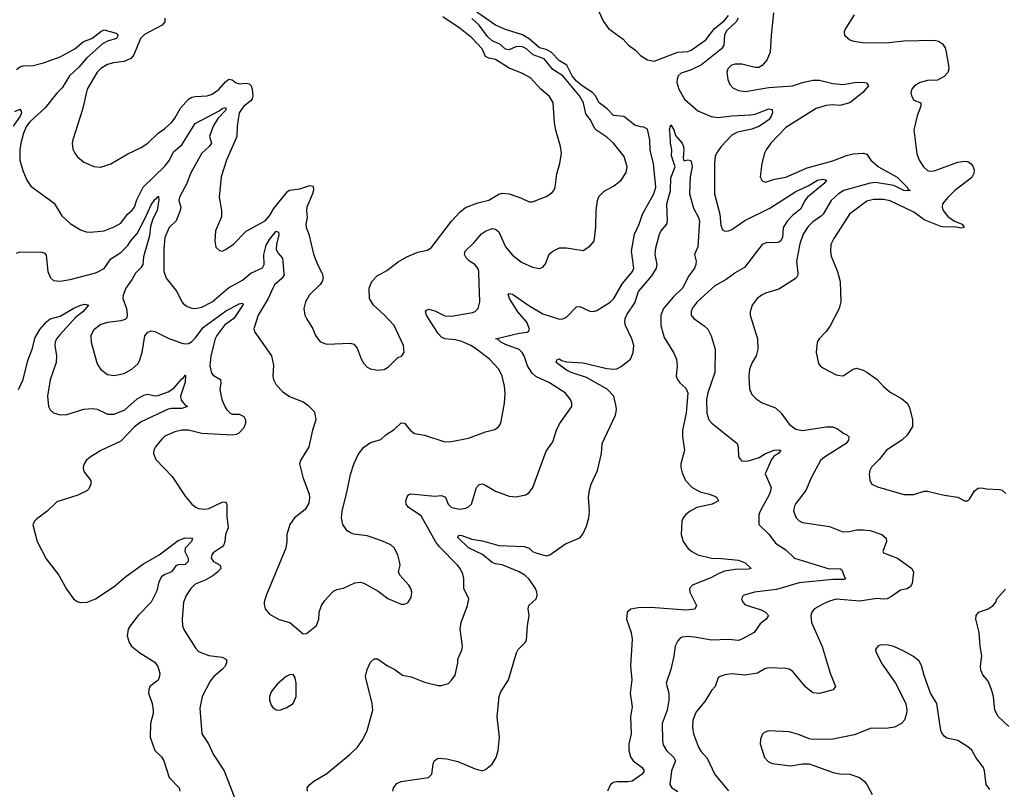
# Model space of a CAD drawing. Header units: inches. Extents: x 1173000 to 1307049, y 522583 to 678455.
# Tile 393 of 617: x 1273010 to 1278846, y 586941 to 591502. Entities that reach past the tile are written whole.
import ezdxf

# ---------------------------------------------------------------- set-up
doc = ezdxf.new("R2010")
doc.units = ezdxf.units.IN
doc.header["$MEASUREMENT"] = 0
doc.layers.add('B2578', color=7, linetype='Continuous')
doc.layers.add('B2579', color=7, linetype='Continuous')

msp = doc.modelspace()

# ---------------------------------------------------------------- linework, layer by layer
at = {"layer": 'B2578', "color": 5}
for points, elevation in [([(1273180, 590000), (1273191.8, 589971.8), (1273210, 589957.1), (1273250, 589953.1), (1273310, 589962.4), (1273452.7, 590000)], 840), ([(1273696.4, 590000), (1273676.8, 589963.2), (1273639.1, 589910), (1273622.8, 589870), (1273621.1, 589850), (1273643.8, 589790), (1273647.7, 589752.3), (1273644.5, 589735.5), (1273634.4, 589725.6), (1273610, 589716.2), (1273530, 589708), (1273490, 589694.7), (1273450, 589664.2), (1273431.7, 589630), (1273432.8, 589590), (1273440.9, 589560.9), (1273470, 589462.8), (1273488.2, 589430), (1273530, 589399.5), (1273570, 589392.2), (1273630, 589404.9), (1273674.7, 589430), (1273710, 589462.6), (1273719.9, 589480.1), (1273735, 589530), (1273751.9, 589628.1), (1273770, 589650.3), (1273790, 589656.9), (1273810, 589654.9), (1273890, 589615.4), (1273970, 589585.2), (1273990, 589580.7), (1274010, 589582.9), (1274030, 589594), (1274050, 589615.4), (1274099.9, 589680.1), (1274230, 589774.8), (1274310, 589818), (1274330, 589821.6), (1274334.1, 589814.1), (1274278.7, 589730), (1274226.5, 589693.5), (1274178.5, 589630), (1274168.4, 589610), (1274141.9, 589510), (1274137.1, 589450), (1274146.2, 589406.2), (1274155.9, 589395.9), (1274199.6, 589370), (1274202.6, 589350), (1274196.9, 589310), (1274207.1, 589250), (1274225, 589210), (1274237.6, 589190), (1274258, 589170), (1274270, 589164.6), (1274310, 589163.8), (1274337.8, 589150), (1274348, 589130), (1274348, 589110), (1274337.7, 589082.3), (1274308.2, 589051.8), (1274295.8, 589044.2), (1274270, 589038.6), (1274090, 589049.8), (1274010, 589068.7), (1273971.3, 589068.7), (1273930, 589059.8), (1273870, 589032.8), (1273850, 589014.5), (1273814.9, 588970), (1273804.4, 588950), (1273802.4, 588930), (1273815.8, 588895.8), (1273914.3, 588794.3), (1273990, 588678.8), (1274030.6, 588630.6), (1274053.2, 588613.2), (1274070, 588604.9), (1274110, 588601.3), (1274130, 588605.3), (1274210, 588643.2), (1274230, 588643.8), (1274237.8, 588630), (1274237.5, 588557.5), (1274245.2, 588490), (1274230.2, 588450), (1274226.2, 588410), (1274219.6, 588390), (1274210, 588378.3), (1274157.3, 588342.7), (1274148.9, 588330), (1274145.7, 588310), (1274159.1, 588290), (1274198.4, 588270), (1274201.1, 588250), (1274185, 588230), (1274154.2, 588205.8), (1274110, 588180.8), (1274050, 588157.2), (1274023.6, 588130), (1273997, 588090), (1273980.3, 588050), (1273972, 587950), (1273975.3, 587910), (1273984.5, 587884.5), (1274054.7, 587774.7), (1274070, 587758), (1274130, 587733.1), (1274210, 587724.9), (1274235.5, 587710), (1274235.8, 587690), (1274228.4, 587670), (1274210.4, 587650), (1274160.3, 587610), (1274139, 587581), (1274092.2, 587490), (1274077.7, 587422.3), (1274088.5, 587270), (1274128, 587210), (1274157.1, 587150), (1274221.6, 587050), (1274299.1, 586850)], 840), ([(1273867.7, 590000), (1273878.4, 589970), (1273940.3, 589890), (1273970, 589830.5), (1273979.7, 589819.7), (1274003, 589803), (1274030, 589793.1), (1274050.3, 589790.3), (1274090, 589798.6), (1274151.1, 589830), (1274247.8, 589912.2), (1274330, 589958.9), (1274380.2, 589999.8), (1274380.7, 590000)], 860), ([(1274576.4, 590000), (1274577.4, 589990), (1274564.7, 589970), (1274520.9, 589930), (1274509.4, 589910), (1274482, 589850), (1274422.7, 589750), (1274397.6, 589670), (1274403, 589650), (1274503.1, 589510), (1274513.8, 589453.8), (1274510.4, 589390), (1274514.4, 589370), (1274530, 589337.3), (1274570, 589295.5), (1274610, 589268.2), (1274690, 589238), (1274718.3, 589218.3), (1274757.1, 589177.1), (1274764.9, 589130), (1274745.5, 589070), (1274723, 588970), (1274673.4, 588890), (1274667.7, 588870), (1274687.2, 588790), (1274724.9, 588690), (1274727.4, 588670), (1274723.4, 588636.6), (1274701.1, 588598.9), (1274639.1, 588550), (1274610.5, 588510), (1274592.7, 588450), (1274592.7, 588410), (1274586.4, 588370), (1274470.5, 588090), (1274458, 588050), (1274458.5, 588038.5), (1274464.9, 588010), (1274490, 587979.1), (1274547.1, 587947.1), (1274611.3, 587930), (1274690, 587862), (1274710, 587864.7), (1274770, 587911), (1274782.9, 587950), (1274785.1, 587990), (1274798.7, 588030), (1274819.3, 588060.7), (1274857.4, 588102.6), (1274870, 588114.9), (1274890, 588124.4), (1274930, 588133.7), (1274995.3, 588164.7), (1275030, 588168.9), (1275050, 588162), (1275134.9, 588114.9), (1275192.5, 588072.5), (1275270, 588037.3), (1275290, 588038.8), (1275310, 588046.8), (1275330, 588078), (1275334.7, 588110), (1275328, 588130), (1275315.8, 588150), (1275262.9, 588210), (1275255.1, 588230), (1275264.5, 588270), (1275261.6, 588290), (1275251.5, 588330), (1275230, 588372.7), (1275210, 588389.5), (1275150, 588416.3), (1275070, 588442.4), (1274990, 588453.3), (1274970, 588460.5), (1274950, 588472.3), (1274925.6, 588510), (1274916.9, 588550), (1274920.5, 588590), (1274951.5, 588710), (1274970, 588806), (1274990, 588867.3), (1275015.5, 588924.5), (1275050, 588968), (1275090, 588997.1), (1275150, 589013.4), (1275179.1, 589040.9), (1275230, 589072.2), (1275270, 589112.4), (1275291.4, 589111.4), (1275327.1, 589067.1), (1275350, 589050.4), (1275410, 589039.6), (1275530, 589000.3), (1275570, 589002.6), (1275670, 589022.6), (1275770, 589060.3), (1275826.6, 589073.4), (1275849.4, 589090), (1275860.7, 589110), (1275884, 589230), (1275886.5, 589286.5), (1275882.4, 589330), (1275869.5, 589389.5), (1275849.5, 589430), (1275793.6, 589490), (1275716.9, 589550), (1275683.5, 589570), (1275630, 589594.7), (1275590, 589604.5), (1275530.4, 589610.4), (1275510, 589620.3), (1275490, 589642.8), (1275446.2, 589710), (1275421.3, 589750), (1275415.1, 589770), (1275420.1, 589779.9), (1275432.9, 589787.1), (1275470, 589775.6), (1275530, 589746.4), (1275570, 589744.7), (1275693.9, 589766.1), (1275710, 589773), (1275727, 589790), (1275737.4, 589830), (1275731.3, 590000)], 860), ([(1274801.9, 590000), (1274807.6, 589970), (1274803.1, 589950), (1274790, 589931.6), (1274728, 589872), (1274703.1, 589830), (1274693.7, 589790), (1274700.3, 589750), (1274710.3, 589730), (1274747, 589670), (1274763.7, 589630), (1274790, 589593), (1274830, 589579.5), (1274970, 589585.5), (1274990, 589579.1), (1275010, 589554.8), (1275032.9, 589492.9), (1275050, 589464), (1275070, 589442), (1275090, 589433), (1275130, 589423.8), (1275170, 589428), (1275196.1, 589443.9), (1275250, 589497.3), (1275275.3, 589510), (1275289.4, 589530.6), (1275285.6, 589570), (1275228.6, 589688.6), (1275170, 589753.6), (1275107.3, 589810), (1275083.6, 589850), (1275080.5, 589910), (1275096.3, 589950), (1275130, 589985.3), (1275157.7, 590000)], 880), ([(1274715.3, 586930), (1274714, 586950), (1274729, 586970), (1274754, 586990), (1274830, 587035.5), (1274969.5, 587150), (1275012, 587190), (1275044.4, 587235.6), (1275069.6, 587290), (1275102.9, 587410), (1275098, 587450), (1275059.7, 587610), (1275069.7, 587650), (1275090, 587694), (1275110, 587713.4), (1275130, 587713.4), (1275190, 587672.4), (1275234, 587650), (1275278, 587618), (1275330, 587608.2), (1275410, 587575.5), (1275490, 587556.3), (1275510, 587556.3), (1275551.3, 587568.7), (1275570, 587586.8), (1275590, 587618), (1275607, 587690), (1275607.3, 587712.7), (1275630, 587764.7), (1275635.1, 587790), (1275621.3, 587890), (1275625.7, 587930), (1275663.6, 588030), (1275671.8, 588070), (1275642.6, 588130), (1275642.6, 588190), (1275636.1, 588216.1), (1275620.5, 588250), (1275604.7, 588270), (1275498.6, 588378.6), (1275473.4, 588410), (1275390, 588561.5), (1275313.7, 588610), (1275300.5, 588630), (1275298.7, 588650), (1275305.6, 588674.4), (1275314.3, 588685.7), (1275328.4, 588691.6), (1275470, 588678.9), (1275510, 588682.3), (1275532.9, 588672.9), (1275549, 588630), (1275570, 588610.4), (1275618.3, 588601.7), (1275653.4, 588606.6), (1275670, 588614), (1275687.6, 588630), (1275717.6, 588730), (1275733.1, 588746.9), (1275750, 588750.3), (1275770, 588742.6), (1275830, 588707.2), (1275910, 588678.7), (1275950, 588673.7), (1276010, 588686.4), (1276030, 588700.5), (1276051.6, 588730), (1276130, 588944), (1276170, 588999.1), (1276190.8, 589069.2), (1276210, 589107.3), (1276282, 589210), (1276282.9, 589230), (1276274.5, 589250), (1276242.4, 589290), (1276149.7, 589350), (1276070, 589387.2), (1276046.8, 589406.8), (1276020.2, 589450), (1276000.2, 589510), (1275988.5, 589530), (1275970, 589547.4), (1275890, 589577.2), (1275861.5, 589590), (1275845.8, 589605.8), (1275829.2, 589610), (1275970, 589643.9), (1276017.2, 589650), (1276026.1, 589653.9), (1276031.8, 589668.2), (1276016.5, 589710), (1275961.8, 589770), (1275912, 589850), (1275904.9, 589875.1), (1275910, 589878.7), (1275930, 589874.2), (1276027.5, 589807.5), (1276110, 589759.5), (1276210, 589726.9), (1276230, 589728.1), (1276250, 589739), (1276310, 589799.3), (1276330, 589801.6), (1276390, 589774), (1276410, 589773.4), (1276430, 589777.6), (1276510, 589827.4), (1276530.5, 589849.5), (1276582.3, 589937.7), (1276633.2, 590000)], 840), ([(1275220.5, 586930), (1275226, 586950), (1275244.7, 586975.3), (1275270, 586987.8), (1275433.2, 587010), (1275453.3, 587030), (1275459.6, 587090), (1275466.6, 587110), (1275490, 587125.5), (1275542, 587122), (1275606.2, 587106.2), (1275710, 587062), (1275750, 587050.5), (1275770, 587058), (1275809.5, 587090), (1275834, 587130), (1275845.4, 587170), (1275854.2, 587250), (1275840.4, 587370), (1275852.6, 587490), (1275862.4, 587517.6), (1275906.3, 587590), (1275953.7, 587750), (1275965.1, 587770), (1276006.6, 587810), (1276014.6, 587825.4), (1276019.2, 587910), (1276029.9, 587970), (1276024.1, 588010), (1276027.1, 588030), (1276070.7, 588069.3), (1276076.6, 588090), (1276075.4, 588110), (1276067.7, 588130), (1276030, 588186.9), (1276003.4, 588210), (1275970, 588230.4), (1275870, 588272), (1275830, 588276.4), (1275810, 588284.5), (1275752.6, 588332.6), (1275670, 588371.6), (1275606, 588434), (1275612.5, 588447.5), (1275630, 588444.2), (1275690, 588423.9), (1275752.5, 588412.5), (1275850, 588386), (1276000.7, 588380.7), (1276030.2, 588370.2), (1276050, 588350.6), (1276070, 588341.6), (1276130, 588324), (1276152.3, 588330), (1276243.9, 588396.1), (1276329.8, 588430.2), (1276347.7, 588452.3), (1276370, 588500.7), (1276383.9, 588550), (1276387.4, 588590), (1276380.7, 588670), (1276386.6, 588713.4), (1276396.8, 588750), (1276435.4, 588830), (1276457.6, 588930), (1276462.9, 588990), (1276542, 589158), (1276546.8, 589190), (1276544.2, 589210), (1276530.4, 589270), (1276492.2, 589312.2), (1276370, 589382.3), (1276278.4, 589410), (1276250, 589425.3), (1276189.6, 589470), (1276193.6, 589486.4), (1276210, 589492.4), (1276221.7, 589481.7), (1276250, 589474.4), (1276350, 589467.8), (1276490, 589433.8), (1276530, 589430.2), (1276550, 589433.6), (1276574.4, 589445.6), (1276630.5, 589489.5), (1276645.8, 589530), (1276648.9, 589570), (1276637.9, 589610), (1276600.7, 589690), (1276595.9, 589710), (1276598, 589730), (1276610, 589756.6), (1276656.3, 589823.7), (1276677.7, 589890), (1276756.3, 589983.7), (1276766.3, 590000)], 820), ([(1276988.6, 590000), (1276976.5, 589983.5), (1276939, 589910), (1276882.2, 589857.8), (1276825.2, 589790), (1276810.8, 589750), (1276810.1, 589690), (1276830, 589619.1), (1276884.2, 589530), (1276903.1, 589490), (1276906.3, 589450), (1276901.2, 589390), (1276907.8, 589370), (1276922.6, 589350), (1276958.2, 589318.2), (1276969.3, 589290), (1276960.8, 589170), (1276938, 589070), (1276938.8, 589030), (1276950.2, 588950), (1276929.2, 588870), (1276928.3, 588848.3), (1276936, 588816), (1276956.9, 588770), (1276995.3, 588730), (1277043.5, 588703.5), (1277090, 588692.8), (1277130, 588677.3), (1277142.4, 588670), (1277152.4, 588650), (1277114, 588630), (1277022.6, 588610), (1276982.8, 588590), (1276957.8, 588570), (1276942.3, 588550), (1276934.6, 588530), (1276930.3, 588450), (1276943.1, 588410), (1276970, 588370.4), (1276994, 588350), (1277030, 588331.2), (1277110, 588310.1), (1277170, 588309.5), (1277270, 588298.6), (1277310, 588282.4), (1277346, 588250), (1277330, 588245.7), (1277250, 588244.1), (1277186.9, 588233.1), (1277150, 588218.8), (1277110, 588195.5), (1276998.4, 588150), (1276979.5, 588130), (1276980.9, 588110), (1277021.6, 588030), (1277011.4, 588008.6), (1276957.7, 588002.3), (1276750, 588019.3), (1276676.4, 588016.4), (1276631.9, 588008.1), (1276610.2, 587990), (1276606.3, 587950), (1276634.2, 587870), (1276639.1, 587830), (1276631, 587670), (1276638.2, 587590), (1276627.3, 587510), (1276640.2, 587430), (1276629.4, 587370.6), (1276634.5, 587270), (1276619.3, 587210), (1276619.3, 587170), (1276630, 587133), (1276645.3, 587110), (1276698.3, 587070), (1276711.8, 587050), (1276698.3, 587030), (1276639.5, 586990), (1276614.8, 586985.2), (1276550, 586984.4), (1276530, 586980.6), (1276510.9, 586970), (1276494.2, 586930)], 820), ([(1277248.4, 590000), (1277198, 589962), (1277130, 589924.4), (1277026, 589830), (1276996.5, 589790), (1276990.3, 589770), (1276990.3, 589750), (1277005.3, 589730), (1277067.7, 589687.7), (1277088.3, 589668.3), (1277109.2, 589629.2), (1277131.3, 589550), (1277130.9, 589410), (1277088.8, 589290), (1277079.8, 589250), (1277081.6, 589170), (1277094.3, 589130), (1277112, 589110), (1277263, 588990), (1277268.2, 588970), (1277270.3, 588910.3), (1277288.2, 588888.2), (1277310, 588885), (1277330, 588888.1), (1277392.2, 588907.8), (1277431.2, 588930), (1277480.7, 588950), (1277510, 588953.5), (1277521.6, 588950), (1277506.4, 588930), (1277482.6, 588917.4), (1277465.4, 588894.6), (1277428.6, 588810), (1277463.1, 588730), (1277460.8, 588710), (1277454.4, 588690), (1277398.3, 588590), (1277391.7, 588570), (1277390.6, 588510), (1277450, 588453.7), (1277490, 588398.7), (1277550, 588359.6), (1277601.5, 588310), (1277808, 588248), (1277870.5, 588250), (1277881.8, 588241.8), (1277897.8, 588197.8), (1277905.5, 588190), (1277896.5, 588183.5), (1277830, 588185.2), (1277630, 588163.8), (1277494.9, 588125.1), (1277364.7, 588110), (1277298.8, 588090), (1277288, 588070), (1277295.5, 588050), (1277310, 588033.4), (1277404.1, 588004.1), (1277430.5, 587990), (1277447.7, 587970), (1277433.4, 587950), (1277397.8, 587922.2), (1277363.2, 587870), (1277290, 587829.8), (1277270, 587822.9), (1277210, 587829.1), (1277110, 587823.8), (1277010, 587843.2), (1276970, 587846.4), (1276936.9, 587843.1), (1276923.7, 587836.3), (1276910, 587820.9), (1276895.3, 587790), (1276887.8, 587730), (1276868.2, 587650), (1276840.8, 587570), (1276856.9, 587510), (1276857.2, 587470), (1276847.3, 587410), (1276817.5, 587330), (1276818.8, 587230), (1276823.7, 587203.7), (1276843.2, 587170), (1276887.3, 587130), (1276896.6, 587110), (1276873, 587050), (1276863.6, 586970), (1276874.9, 586950), (1276910, 586928.7)], 840), ([(1277621.6, 590000), (1277622.6, 589990), (1277612.2, 589970), (1277510, 589904.2), (1277430, 589881), (1277410, 589871), (1277380.3, 589850), (1277352, 589810), (1277338.4, 589770), (1277339.5, 589750), (1277382, 589610), (1277384.4, 589550), (1277374.9, 589510), (1277350.3, 589470), (1277335.6, 589430), (1277331.6, 589388.4), (1277335.1, 589315.1), (1277350, 589280.5), (1277374.4, 589254.4), (1277411.2, 589231.2), (1277490, 589201.7), (1277522.3, 589170), (1277570, 589104.9), (1277610, 589074.9), (1277650, 589066.9), (1277790, 589088.2), (1277829.1, 589089.1), (1277857.8, 589077.8), (1277894, 589050), (1277910, 589043.6), (1277923.6, 589030), (1277922.8, 589010), (1277907.8, 588990), (1277780.3, 588910), (1277756, 588890), (1277702, 588790), (1277669.3, 588710.7), (1277610, 588635.1), (1277601.8, 588618.2), (1277596.9, 588590), (1277611.7, 588550), (1277630, 588532.9), (1277650, 588522.6), (1277810, 588498), (1277887.7, 588467.7), (1277928.9, 588468.9), (1277970, 588478.6), (1278010, 588479.2), (1278050, 588475.2), (1278120.7, 588450), (1278144.9, 588430), (1278147.2, 588410), (1278125.5, 588350), (1278130, 588342.8), (1278213.4, 588310), (1278298, 588250), (1278307.2, 588227.2), (1278298.6, 588161.4), (1278290, 588142), (1278270.3, 588129.7), (1278230, 588120.5), (1278177.4, 588082.6), (1278150.8, 588070), (1278130, 588067), (1278090, 588070.7), (1277990, 588056.8), (1277850, 588068.5), (1277810, 588056.4), (1277770, 588037.4), (1277720.7, 588010), (1277706, 587994), (1277698.4, 587970), (1277703.7, 587930), (1277766.6, 587786.6), (1277813.7, 587630), (1277846, 587550), (1277831, 587530), (1277750, 587508), (1277710, 587513.3), (1277670, 587547.2), (1277590, 587641.1), (1277570, 587652.8), (1277550, 587657.4), (1277450, 587660.9), (1277425.5, 587654.5), (1277382, 587630), (1277310, 587617.4), (1277230, 587625.4), (1277190, 587619.7), (1277161, 587610), (1277150, 587601.2), (1277132.4, 587550), (1277110, 587527.3), (1277070, 587461.6), (1277019.8, 587400.2), (1276999.2, 587350), (1276997.2, 587310), (1277003.2, 587270), (1277032.4, 587190), (1277046.7, 587166.7), (1277084.5, 587124.5), (1277129.4, 587029.4), (1277211.3, 586931.3)], 860), ([(1277859.5, 590000), (1277872.6, 589950), (1277877.4, 589830), (1277867, 589790), (1277813.1, 589686.9), (1277790, 589654), (1277748.2, 589610), (1277737.1, 589590), (1277730.5, 589530), (1277745.1, 589465.1), (1277754.8, 589450), (1277770, 589439.1), (1277850, 589398), (1277870, 589392.4), (1277890, 589390.4), (1277950, 589430.5), (1277970, 589436.4), (1278010, 589425.3), (1278030, 589413.4), (1278092.2, 589370), (1278130, 589328.4), (1278170, 589294.4), (1278237.1, 589257.1), (1278270.2, 589230.2), (1278284.4, 589204.4), (1278301.3, 589130), (1278301.3, 589090), (1278270, 589039.5), (1278239.1, 589010), (1278148, 588950), (1278104.5, 588895.5), (1278059.5, 588850), (1278048.2, 588830), (1278043.8, 588810), (1278048.2, 588770), (1278060.7, 588750), (1278093.3, 588733.3), (1278250, 588688.4), (1278310, 588688), (1278370, 588708), (1278390, 588708.2), (1278490, 588683.8), (1278570, 588673), (1278610, 588650.8), (1278630, 588651), (1278640.2, 588659.8), (1278669.6, 588710.4), (1278690, 588724.9), (1278710, 588728), (1278741.1, 588721.1), (1278817.8, 588717.8), (1278832.7, 588712.7), (1278854.7, 588694.7)], 880), ([(1273003.4, 589310), (1273030.3, 589369.7), (1273058.2, 589481.8), (1273084.6, 589550), (1273101.2, 589618.8), (1273130, 589666.3), (1273170, 589712.6), (1273190, 589728.3), (1273250, 589745.7), (1273330, 589792.9), (1273369.4, 589810), (1273395.6, 589815.6), (1273417.3, 589810), (1273384.4, 589770), (1273341.7, 589738.3), (1273246.8, 589633.2), (1273228.1, 589610), (1273219.5, 589590), (1273217.4, 589570), (1273227.8, 589510), (1273225.8, 589470), (1273190, 589367.6), (1273174.6, 589270), (1273180.9, 589210), (1273190, 589188.9), (1273210, 589171.5), (1273250, 589160.2), (1273290, 589162), (1273390, 589193.6), (1273441.8, 589198.2), (1273470, 589193.6), (1273530, 589164.8), (1273570, 589163.6), (1273633.8, 589190), (1273705.9, 589254.1), (1273750, 589278), (1273770, 589282.8), (1273810, 589273), (1273830, 589274), (1273890, 589295.5), (1273922.5, 589317.5), (1273970, 589374.4), (1273981, 589379), (1273990, 589395.8), (1273993.1, 589393.1), (1273990, 589352.7), (1273962, 589270), (1273966.3, 589246.3), (1273990, 589218), (1274004.9, 589210), (1273970, 589197.5), (1273910, 589197.8), (1273890, 589193.3), (1273730, 589118.7), (1273690.1, 589089.9), (1273610, 589005), (1273490, 588948.1), (1273426.7, 588910), (1273403.6, 588890), (1273391.2, 588870), (1273386.2, 588850), (1273388.6, 588830), (1273395.9, 588815.9), (1273431, 588770), (1273431, 588750), (1273418.7, 588721.3), (1273407.3, 588710), (1273355.4, 588684.6), (1273230, 588644.7), (1273172.2, 588590), (1273110, 588541.7), (1273098.3, 588530), (1273087.4, 588507.4), (1273113.7, 588410), (1273167.7, 588307.7), (1273240.9, 588210), (1273286.6, 588126.6), (1273328.4, 588070), (1273350, 588054.4), (1273370, 588048.9), (1273410.3, 588050.3), (1273459.7, 588070), (1273570, 588142.6), (1273638.9, 588201.1), (1273743.2, 588276.8), (1273837.3, 588330), (1273950, 588414.6), (1273990, 588430.5), (1274034.4, 588430), (1274029.1, 588410), (1273991.2, 588370), (1273988.8, 588350), (1274008.3, 588310), (1274008.6, 588290), (1273990, 588272.7), (1273950, 588271.9), (1273934.4, 588265.6), (1273910, 588228.9), (1273870, 588213.3), (1273850, 588199.1), (1273835.5, 588170), (1273823.6, 588116.4), (1273789.3, 588050.7), (1273711.2, 587970), (1273664.9, 587910), (1273653.7, 587890), (1273646.4, 587850), (1273659.3, 587810), (1273672.7, 587790), (1273721.6, 587750), (1273810, 587694.3), (1273829.3, 587669.3), (1273839.6, 587630), (1273837, 587603), (1273830, 587587.8), (1273780.5, 587550), (1273774.4, 587530), (1273772.7, 587510), (1273795.3, 587450), (1273800.3, 587410), (1273800.3, 587390), (1273786, 587330), (1273782.3, 587250), (1273810.4, 587170.4), (1273850, 587133), (1273863.6, 587110), (1273895.6, 587010), (1273954.7, 586950), (1273959.6, 586930)], 820), ([(1278872.7, 587312.7), (1278810, 587371.5), (1278789.8, 587410), (1278782, 587490), (1278770, 587532), (1278750, 587580.9), (1278718.5, 587618.5), (1278706.1, 587646.1), (1278704, 587670), (1278712.1, 587732.1), (1278702.9, 587790), (1278697.6, 587870), (1278677, 587950), (1278679.5, 587970), (1278694.5, 587990), (1278750, 588010.4), (1278779.5, 588030), (1278795.1, 588050), (1278801.2, 588070), (1278853, 588127)], 860), ([(1278759.6, 586939.6), (1278738.2, 586970), (1278728.5, 587050), (1278722.2, 587070), (1278677.6, 587130), (1278653.1, 587173.1), (1278630, 587193.3), (1278570, 587229.2), (1278504.7, 587244.7), (1278490, 587255.1), (1278475.4, 587275.4), (1278469.7, 587290), (1278446.6, 587450), (1278407.8, 587510), (1278370, 587615.3), (1278354.3, 587674.3), (1278340.5, 587700.5), (1278307.6, 587727.6), (1278250, 587760.5), (1278190, 587788), (1278150, 587796.4), (1278110, 587795.1), (1278096, 587790), (1278082, 587770), (1278084.5, 587755.5), (1278122, 587682), (1278200.4, 587570), (1278261.3, 587450), (1278268.8, 587410), (1278266, 587390), (1278253.4, 587350), (1278236.3, 587330), (1278194.8, 587310), (1278156.9, 587303.1), (1278050, 587301.1), (1277957.1, 587262.9), (1277830, 587238.9), (1277710, 587236.3), (1277690, 587239.7), (1277626.1, 587266.1), (1277570, 587282), (1277450, 587287.3), (1277422.8, 587277.2), (1277412.7, 587267.3), (1277401.1, 587238.9), (1277398, 587210), (1277423.8, 587130), (1277446.1, 587106.1), (1277470, 587093.7), (1277580.5, 587079.5), (1277650, 587092.4), (1277690, 587092), (1277837.8, 587037.8), (1277870, 587032.3), (1277930, 587031), (1277988.2, 587010), (1278014.9, 586990), (1278030, 586970.4), (1278062.4, 586910)], 880)]:
    msp.add_lwpolyline(points, dxfattribs=dict(at, elevation=elevation))
at = {"layer": 'B2578', "color": 5, "elevation": 860}
msp.add_lwpolyline([(1274630, 587622), (1274610, 587619), (1274590, 587609), (1274535.2, 587564.8), (1274500.9, 587519.1), (1274490.7, 587490), (1274490.7, 587470), (1274499.8, 587439.8), (1274507.9, 587427.9), (1274530, 587411), (1274550, 587410.8), (1274590, 587424), (1274631.5, 587448.5), (1274649.3, 587490), (1274649.2, 587570), (1274642, 587602)], close=True, dxfattribs=at)
at = {"layer": 'B2579', "color": 5}
for points, elevation in [([(1275157.7, 590000), (1275185.3, 590014.7), (1275254, 590066), (1275304, 590096), (1275370, 590123.2), (1275424, 590136), (1275449.3, 590150), (1275570, 590308.2), (1275618.2, 590361.8), (1275651.9, 590388.1), (1275724.5, 590415.5), (1275790, 590432.8), (1275850, 590467), (1275870, 590473.7), (1275910, 590470.4), (1275984.8, 590444.8), (1276030, 590423), (1276050, 590422.4), (1276130, 590454.9), (1276163.9, 590476.1), (1276175.6, 590490), (1276183.5, 590510), (1276192.7, 590587.3), (1276212, 590650), (1276220.7, 590710), (1276215.6, 590750), (1276187, 590847), (1276179.2, 590890), (1276171.1, 591010), (1276150, 591045.6), (1276098.9, 591090), (1276037.5, 591157.5), (1275985.4, 591185.4), (1275910, 591214.2), (1275830, 591266.3), (1275790, 591272.9), (1275770, 591283.1), (1275751.1, 591330), (1275690, 591393.8), (1275620.4, 591450), (1275518.2, 591518.2)], 880), ([(1276633.2, 590000), (1276641.4, 590010), (1276649.8, 590030), (1276635.7, 590130), (1276652.9, 590230), (1276682.4, 590290), (1276701.1, 590350), (1276768.8, 590470), (1276779.5, 590510), (1276766.5, 590650), (1276746.5, 590726.5), (1276745.6, 590790), (1276730, 590852.1), (1276710, 590865.4), (1276690, 590866.4), (1276656.4, 590876.4), (1276590, 590928.7), (1276530, 590934.9), (1276492.5, 590972.5), (1276443.8, 591010), (1276422.2, 591050), (1276404.1, 591070), (1276350, 591105.3), (1276310, 591138), (1276284.5, 591170), (1276252, 591232), (1276210, 591258.5), (1276159.5, 591310), (1276130, 591324.3), (1276090, 591334.1), (1276030, 591388.6), (1275990, 591412.8), (1275890, 591443.2), (1275830, 591469.3), (1275685.9, 591570)], 840), ([(1276438.5, 591558.5), (1276470, 591490.8), (1276500.7, 591450), (1276586.3, 591386.3), (1276619.1, 591350), (1276660.4, 591320.4), (1276690, 591289.1), (1276730, 591263.1), (1276770, 591256.5), (1276910, 591308.3), (1276970, 591312.8), (1276990, 591320.2), (1277077, 591383), (1277128.1, 591450), (1277184.7, 591495.3), (1277210, 591527)], 840), ([(1277477.8, 591542.2), (1277463.2, 591410), (1277458.8, 591310), (1277438, 591262), (1277410.2, 591229.8), (1277390, 591219.1), (1277370, 591218.2), (1277290, 591238), (1277250, 591237.8), (1277228.3, 591231.7), (1277207.4, 591210), (1277201.7, 591190), (1277206.4, 591146.4), (1277218.3, 591118.3), (1277237.1, 591097.1), (1277270, 591082), (1277310, 591075.9), (1277450, 591099.7), (1277590, 591110.2), (1277650, 591130.2), (1277710, 591143.8), (1277750, 591142.7), (1277830, 591123.2), (1277890, 591118.5), (1277958, 591130), (1278011.1, 591131.1), (1278028, 591128), (1278040.7, 591110), (1278006.4, 591070), (1277930.1, 591009.9), (1277870, 590994.1), (1277830, 590996.5), (1277790, 590992.9), (1277730, 590974.6), (1277550, 590862.8), (1277462.6, 590770), (1277434, 590730), (1277424.4, 590710), (1277408.2, 590650), (1277398.8, 590570), (1277410, 590546), (1277430, 590539.1), (1277484.2, 590555.8), (1277550, 590567.8), (1277676.5, 590623.5), (1277830, 590664.4), (1277910, 590697), (1277950, 590706.6), (1278010, 590711.2), (1278030, 590705.3), (1278054.2, 590670), (1278100.9, 590630), (1278210, 590568), (1278269.2, 590510), (1278275.8, 590495.8), (1278287.3, 590490), (1278270, 590486.6), (1278250, 590489.4), (1278190, 590518.2), (1278082.5, 590537.5), (1278050, 590533.8), (1277894.4, 590490), (1277863, 590470), (1277819.2, 590430), (1277772.3, 590350), (1277761.4, 590338.6), (1277710, 590303.4), (1277683, 590277), (1277652.9, 590230), (1277634, 590174), (1277614.8, 590070), (1277621.6, 590000)], 860), ([(1277954.9, 591530), (1277904, 591450), (1277896, 591430), (1277898, 591410), (1277930, 591382.8), (1277953.7, 591373.7), (1278006.2, 591366.2), (1278144.4, 591364.4), (1278250, 591375.5), (1278430, 591380.8), (1278455.4, 591375.4), (1278478.9, 591358.9), (1278495.1, 591335.1), (1278501.7, 591310), (1278514.6, 591230), (1278516, 591210), (1278511.1, 591188.9), (1278490, 591166), (1278450, 591144.2), (1278390, 591140.5), (1278346.8, 591130), (1278314, 591110), (1278297.3, 591090), (1278290.7, 591070), (1278294.8, 591050), (1278310, 591024.7), (1278351, 591010), (1278350.8, 590990), (1278328.7, 590931.3), (1278310.3, 590850), (1278327.3, 590707.3), (1278341.6, 590670), (1278366, 590630), (1278390, 590608.4), (1278403.8, 590603.8), (1278430, 590606), (1278570, 590657.7), (1278610, 590663.7), (1278630, 590660.6), (1278648.4, 590648.4), (1278661.8, 590630), (1278666.3, 590610), (1278665, 590590), (1278652.8, 590567.2), (1278553.4, 590490), (1278510, 590448.3), (1278480.2, 590410), (1278476.5, 590390), (1278482.6, 590370), (1278510, 590335.8), (1278550, 590307), (1278595.8, 590290), (1278607.3, 590270), (1278590, 590265.5), (1278550, 590274.3), (1278490, 590271.7), (1278470, 590276.6), (1278370, 590316.2), (1278310, 590361), (1278170, 590428.5), (1278130, 590435.8), (1278070, 590435.3), (1278030, 590426), (1277927.4, 590350), (1277834.4, 590205.6), (1277817.6, 590170), (1277814.6, 590130), (1277820.2, 590100.2), (1277856.9, 590010), (1277859.5, 590000)], 880), ([(1273870.1, 591510), (1273869.4, 591490), (1273854, 591470), (1273750, 591413), (1273726.4, 591390), (1273685.6, 591294.4), (1273668.3, 591271.7), (1273630, 591254.7), (1273566.2, 591246.2), (1273530, 591235.6), (1273490, 591213.1), (1273468.2, 591190), (1273410.3, 591090), (1273382.6, 590970), (1273324.4, 590790), (1273321.6, 590770), (1273325.2, 590734.8), (1273336.3, 590710), (1273350.7, 590690), (1273390, 590658), (1273450, 590632.4), (1273490, 590628.4), (1273550, 590648.2), (1273650, 590706.4), (1273730, 590743.7), (1273769.8, 590770.2), (1273830, 590828.4), (1273870, 590856.5), (1273910, 590892.9), (1273930, 590918), (1273963.4, 590976.6), (1274010, 591031), (1274030, 591042), (1274050, 591046.6), (1274122, 591050), (1274150, 591060.7), (1274190, 591087.3), (1274230, 591134), (1274250, 591148.4), (1274270, 591144.6), (1274289.3, 591129.3), (1274310, 591122.1), (1274350, 591126.2), (1274370, 591122.2), (1274381.9, 591110), (1274388.6, 591090), (1274392.1, 591050), (1274388, 591032), (1274379.6, 591020.4), (1274338, 590990), (1274311.6, 590950), (1274299.8, 590870), (1274296.6, 590810), (1274234.7, 590670), (1274203.6, 590570), (1274192.4, 590450), (1274206.7, 590370), (1274206.4, 590333.6), (1274170.4, 590249.6), (1274166.7, 590190), (1274173, 590153), (1274193.7, 590133.7), (1274210, 590130.7), (1274230, 590140.5), (1274274.5, 590170), (1274352, 590248), (1274465.1, 590310), (1274490, 590339.5), (1274516.6, 590383.4), (1274596.2, 590483.8), (1274610, 590491.9), (1274670, 590499.1), (1274730, 590519.1), (1274750, 590515.5), (1274751.3, 590491.3), (1274745.4, 590470), (1274711.8, 590390), (1274708.8, 590368.8), (1274714, 590330), (1274706.4, 590290), (1274708, 590270), (1274723, 590230), (1274751.9, 590111.9), (1274774.4, 590050), (1274801.6, 590001.6), (1274801.9, 590000)], 880), ([(1275731.3, 590000), (1275730.9, 590010.9), (1275725.7, 590030), (1275707.2, 590050), (1275676.1, 590070), (1275655.5, 590090), (1275646.4, 590110), (1275649.7, 590130), (1275701.4, 590178.6), (1275746.6, 590233.4), (1275770, 590249.1), (1275810, 590263.6), (1275830, 590260.3), (1275850, 590245.5), (1275890, 590155.3), (1275930, 590106.7), (1275985, 590065), (1276050, 590034.9), (1276090, 590027.7), (1276110, 590034.8), (1276125.4, 590054.6), (1276148.7, 590111.3), (1276169.8, 590130.2), (1276210, 590148.9), (1276250, 590150.3), (1276350, 590134.8), (1276390, 590159.1), (1276414, 590190), (1276425.2, 590274.8), (1276426.2, 590370), (1276434.7, 590430), (1276444.1, 590455.9), (1276473.6, 590486.4), (1276530, 590515.6), (1276574.7, 590550), (1276604.4, 590595.6), (1276610.8, 590630), (1276593.1, 590690), (1276529.9, 590769.9), (1276490, 590806), (1276430, 590845.3), (1276417.9, 590857.9), (1276390.9, 590910), (1276364.6, 590944.6), (1276351.7, 591010), (1276328.5, 591050), (1276230, 591169.4), (1276170, 591205.8), (1276119.2, 591270), (1276053.4, 591293.4), (1276012.9, 591330), (1275990, 591340.4), (1275970, 591343.7), (1275950, 591340.9), (1275910, 591323.9), (1275890, 591327.7), (1275856.2, 591356.2), (1275810, 591377.3), (1275781.8, 591401.8), (1275732.7, 591470), (1275690, 591509.5)], 860), ([(1277268.2, 591510), (1277255.6, 591490), (1277201.6, 591438.4), (1277187.1, 591412.9), (1277184.1, 591350), (1277170.2, 591330), (1277050, 591234.5), (1276990, 591204.7), (1276930, 591185.2), (1276913.5, 591170), (1276905.9, 591150), (1276905, 591130), (1276915.9, 591090), (1276949.4, 591030), (1277030, 590961.3), (1277108.8, 590928.8), (1277150, 590921.9), (1277230, 590931.5), (1277342.5, 590937.5), (1277370, 590941.6), (1277450, 590972.7), (1277468.8, 590968.8), (1277471.7, 590950), (1277464, 590930), (1277451.5, 590910), (1277424.2, 590890), (1277390, 590868.9), (1277350, 590852.6), (1277264.1, 590835.9), (1277230, 590816.8), (1277168.4, 590750), (1277140.7, 590710), (1277132.3, 590690), (1277127.5, 590652.5), (1277127.5, 590470), (1277159.8, 590350), (1277164.7, 590284.7), (1277176, 590256), (1277190, 590249.1), (1277210, 590250.2), (1277230, 590258.2), (1277308.7, 590311.3), (1277455.2, 590384.8), (1277610, 590484.4), (1277682.4, 590517.6), (1277739.1, 590550), (1277770, 590557.2), (1277791.3, 590550), (1277778, 590530), (1277679.3, 590450), (1277663.7, 590430), (1277639.4, 590380.6), (1277590, 590341.5), (1277561.6, 590310), (1277534.3, 590270), (1277530.1, 590210), (1277519.1, 590190), (1277510, 590183.2), (1277490, 590179.8), (1277437.7, 590182.3), (1277410.9, 590169.1), (1277306.6, 590033.4), (1277250, 590001.2), (1277248.4, 590000)], 840), ([(1272990, 591207.3), (1273010, 591222), (1273030, 591228), (1273090.5, 591230.5), (1273150, 591246), (1273250, 591281.1), (1273337.6, 591330), (1273387.3, 591372.7), (1273436.8, 591390), (1273490, 591432.2), (1273510, 591441.2), (1273581.3, 591421.3), (1273593.1, 591410), (1273583.6, 591390), (1273530, 591374.9), (1273500.9, 591359.1), (1273406.3, 591273.7), (1273359.6, 591220.4), (1273305.9, 591170), (1273262.3, 591097.7), (1273230, 591065.6), (1273160.5, 590979.5), (1273070, 590896.5), (1273050.9, 590870), (1273033, 590830), (1273016.1, 590770), (1273010.2, 590730.2), (1273011.3, 590670), (1273028.2, 590608.2), (1273052.2, 590550), (1273075.6, 590515.6), (1273214.9, 590414.9), (1273259.9, 590339.9), (1273310, 590293.4), (1273370, 590255.6), (1273404.3, 590244.3), (1273430, 590242), (1273510, 590250.2), (1273570, 590273.2), (1273610, 590296.9), (1273648.4, 590350), (1273674, 590370), (1273689.8, 590390), (1273705.1, 590434.9), (1273742.2, 590510), (1273870, 590634), (1273897.1, 590670), (1273922.1, 590717.9), (1273970, 590760.2), (1274050, 590887.3), (1274196.4, 590963.6), (1274210, 590975.3), (1274230, 590982), (1274234.2, 590974.2), (1274230, 590963.1), (1274184.3, 590915.7), (1274157.5, 590870), (1274134.7, 590810), (1274146.5, 590770), (1274133.8, 590750), (1274089.2, 590710), (1274023.2, 590590), (1274000.1, 590530), (1273957.3, 590450), (1273953, 590430), (1273965.8, 590390), (1273961.8, 590370), (1273936.9, 590310), (1273895, 590270), (1273869.5, 590210), (1273863.8, 590143.8), (1273864.2, 590010), (1273867.7, 590000)], 860), ([(1272981.5, 590958.5), (1273011.1, 590971.1), (1273019.4, 590959.4), (1273019.8, 590950), (1273011.9, 590930), (1272971.3, 590870)], 840), ([(1276766.3, 590000), (1276784.9, 590030), (1276787.6, 590050), (1276775.9, 590110), (1276780.1, 590150), (1276801.5, 590230), (1276810, 590248), (1276845.4, 590290), (1276849.7, 590310), (1276844.6, 590410), (1276867.2, 590490), (1276870, 590564.7), (1276895.3, 590630), (1276874.1, 590694.1), (1276874.8, 590730), (1276867.1, 590770), (1276866, 590826), (1276860.7, 590850), (1276870, 590878), (1276886.8, 590850), (1276896, 590816), (1276936, 590770), (1276944.4, 590750), (1276946.9, 590730), (1276942.6, 590682.6), (1276946, 590666), (1276970, 590670.8), (1276986.8, 590666.8), (1276990, 590662), (1276994.7, 590630), (1276984.2, 590570), (1276979.3, 590470), (1277004.3, 590384.3), (1277032.9, 590330), (1277038.5, 590310), (1277030, 590155.3), (1277010.4, 590110), (1277018.7, 590070), (1277017.4, 590050), (1277010.3, 590030), (1276988.6, 590000)], 820), ([(1273452.7, 590000), (1273470, 590004.6), (1273510, 590028), (1273550, 590084.9), (1273610, 590122.8), (1273650, 590162.6), (1273666.6, 590190), (1273705.2, 590234.8), (1273754.5, 590325.5), (1273790, 590403.6), (1273810, 590436.9), (1273819.4, 590440.6), (1273830, 590454.3), (1273833.4, 590453.4), (1273834, 590434), (1273824.6, 590370), (1273798.8, 590321.2), (1273784.2, 590275.8), (1273778.3, 590221.7), (1273742.8, 590097.2), (1273739.9, 590050), (1273728.5, 590031.5), (1273697.6, 590002.4), (1273696.4, 590000)], 840), ([(1274380.7, 590000), (1274448.8, 590031.2), (1274457.9, 590050), (1274456.3, 590110), (1274470, 590165.7), (1274490, 590200.1), (1274530, 590249.4), (1274543, 590243), (1274546.4, 590226.4), (1274531.8, 590170), (1274530, 590142), (1274539.3, 590119.3), (1274567.6, 590087.6), (1274576.4, 590000)], 860), ([(1272990, 590118.3), (1273010, 590126), (1273143.1, 590123.1), (1273157.8, 590117.8), (1273167, 590107), (1273175.8, 590010), (1273180, 590000)], 840)]:
    msp.add_lwpolyline(points, dxfattribs=dict(at, elevation=elevation))

doc.saveas('drawing.dxf')
